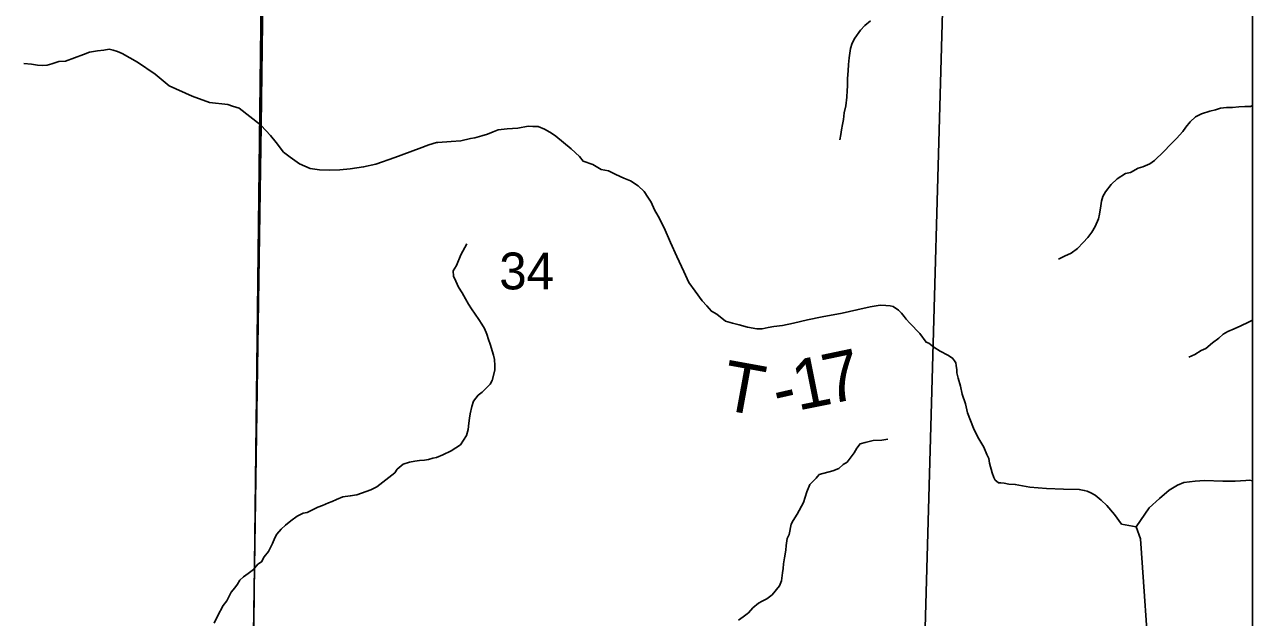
# Model space of a CAD drawing. Extents: x 0 to 191, y 0 to 55.
# Drawn here: x 149.378 to 150.075, y 20.553 to 20.89 of the extents above; entities that cross this region are included whole.
import ezdxf

# ---------------------------------------------------------------- set-up
doc = ezdxf.new("R2010")
doc.units = 0
for name, color, linetype in [('GM_X_Corporation', 7, 'Continuous'), ('GM_X_Minor_River', 7, 'Continuous'), ('GM_X_Section_Text', 7, 'Continuous'), ('GM_X_Township_Road', 7, 'Continuous'), ('GM_X_Township_Road_Text', 7, 'Continuous')]:
    doc.layers.add(name, color=color, linetype=linetype)

msp = doc.modelspace()

# ---------------------------------------------------------------- linework, layer by layer
at = {"layer": 'GM_X_Corporation'}
for points in [[(147.48909, 21.69468), (147.48205, 21.22082), (147.48076, 21.17388), (147.48135, 21.17107), (147.48116, 21.16643), (147.48019, 21.14187), (147.48058, 21.10512), (147.48017, 21.08849), (147.4775, 21.04138), (147.47544, 20.87227), (147.47203, 20.22876), (147.46245, 19.50336), (147.46245, 19.44524), (147.45775, 19.24764), (147.44948, 18.93531), (147.44822, 18.85009), (147.44627, 18.74989), (147.4432, 18.61761), (150.07549, 18.61761), (150.07549, 22.0195)], [(149.91399, 21.66502), (149.90793, 21.52064), (149.51981, 21.52878), (149.51691, 21.19595), (149.51218, 20.83281), (149.50627, 20.43118), (149.50476, 20.23346), (149.50131, 20.01186), (149.50163, 19.93083), (149.34339, 19.93301), (149.01689, 19.93705), (148.9116, 19.93663), (148.60782, 19.9395), (148.60599, 19.78812), (148.60369, 19.51507), (148.60074, 19.16895), (148.59988, 18.92019), (148.47736, 18.92075), (148.46737, 18.92047), (148.27305, 18.92256)]]:
    msp.add_lwpolyline(points, dxfattribs=at)
for points in [[(150.07549, 20.00272), (150.07549, 22.0195), (149.9211, 22.0226), (149.91399, 21.66502), (149.90793, 21.52064), (149.51981, 21.52878), (149.51691, 21.19595), (149.51218, 20.83281), (149.50627, 20.43118), (149.50476, 20.23346), (149.50131, 20.01186), (149.74513, 20.00707), (149.87411, 20.00453)], [(149.51349, 21.02479), (149.90279, 21.01852), (149.88853, 20.51353), (149.50778, 20.51841), (149.51283, 20.95334)], [(150.07549, 20.51057), (150.07549, 21.01567), (149.90279, 21.01852), (149.88853, 20.51353)], [(149.51283, 20.95334), (149.50778, 20.51841), (149.50633, 20.43596), (148.99652, 20.44079), (149.00494, 20.95364)]]:
    msp.add_lwpolyline(points, close=True, dxfattribs=at)
at = {"layer": 'GM_X_Minor_River'}
for points in [[(149.8585, 20.89194), (149.85526, 20.8893), (149.85278, 20.88666), (149.84952, 20.88212), (149.84799, 20.87928), (149.84702, 20.87625), (149.84681, 20.87359), (149.84642, 20.87094), (149.84601, 20.86714), (149.8458, 20.86353), (149.84539, 20.85917), (149.84536, 20.8548), (149.84516, 20.85233), (149.84494, 20.84873), (149.84453, 20.84379), (149.84356, 20.83981), (149.84315, 20.83601), (149.84257, 20.83317), (149.84198, 20.83013), (149.84158, 20.82748), (149.84099, 20.82444)], [(150.07549, 20.84387), (150.0743, 20.84338), (150.07108, 20.8434), (150.06766, 20.84324), (150.06424, 20.84269), (150.06083, 20.84271), (150.05741, 20.84235), (150.05456, 20.84142), (150.05133, 20.84069), (150.04658, 20.8392), (150.04315, 20.83751), (150.0401, 20.83468), (150.03761, 20.83166), (150.03589, 20.82921), (150.03226, 20.82524), (150.02901, 20.82184), (150.02519, 20.81769), (150.01984, 20.8126), (150.01717, 20.81072), (150.01318, 20.80903), (150.01052, 20.80829), (150.00614, 20.80585), (150.00329, 20.8053), (149.99871, 20.8023), (149.99528, 20.79909), (149.99203, 20.79493), (149.99049, 20.79228), (149.98971, 20.78963), (149.98932, 20.78697), (149.98853, 20.78223), (149.98794, 20.77958), (149.98621, 20.77522), (149.98429, 20.772), (149.98199, 20.76898), (149.97932, 20.76615), (149.97607, 20.76275), (149.97245, 20.76012), (149.96864, 20.75824), (149.96521, 20.75656)], [(149.62905, 20.76528), (149.62579, 20.75904), (149.62328, 20.75298), (149.62136, 20.74995), (149.62153, 20.74691), (149.62284, 20.74405), (149.62434, 20.74081), (149.62641, 20.73757), (149.62828, 20.73414), (149.63016, 20.73109), (149.63185, 20.72842), (149.63599, 20.72231), (149.63768, 20.71964), (149.63918, 20.71716), (149.64049, 20.71411), (149.64142, 20.71107), (149.64235, 20.7084), (149.6442, 20.70212), (149.64476, 20.69965), (149.64512, 20.69623), (149.6451, 20.69357), (149.64354, 20.68769), (149.64239, 20.68561), (149.63781, 20.68108), (149.63552, 20.67938), (149.63284, 20.67598), (149.63187, 20.67295), (149.63109, 20.66878), (149.63069, 20.66631), (149.6303, 20.66346), (149.62989, 20.65986), (149.62892, 20.65644), (149.62547, 20.65115), (149.62014, 20.64777), (149.61557, 20.64552), (149.61196, 20.64402), (149.60987, 20.64365), (149.60739, 20.64291), (149.60511, 20.64255), (149.60227, 20.64219), (149.59961, 20.64183), (149.59657, 20.64128), (149.59296, 20.64016), (149.58952, 20.63733), (149.58818, 20.63525), (149.57807, 20.62734), (149.57465, 20.62566), (149.56666, 20.62286), (149.56286, 20.62213), (149.55868, 20.62158), (149.55507, 20.62009), (149.5526, 20.61897), (149.5505, 20.61822), (149.54708, 20.61672), (149.54442, 20.61579), (149.53832, 20.61279), (149.53605, 20.61243), (149.53281, 20.61074), (149.52919, 20.60792), (149.52614, 20.60547), (149.52365, 20.6032), (149.52117, 20.60037), (149.52002, 20.59829), (149.51867, 20.59507), (149.51636, 20.59052), (149.51388, 20.5875), (149.51253, 20.58466), (149.51043, 20.58335), (149.50795, 20.58032), (149.5049, 20.57806), (149.50223, 20.57618), (149.50013, 20.5743), (149.49879, 20.57202), (149.49726, 20.56995), (149.49515, 20.56749), (149.49285, 20.56256), (149.49074, 20.55992), (149.48748, 20.55386), (149.48555, 20.54988)], [(150.07549, 20.72189), (150.07333, 20.72088), (150.06895, 20.71882), (150.06514, 20.71713), (150.06153, 20.71545), (150.05886, 20.71394), (150.05638, 20.71168), (150.05276, 20.70905), (150.04894, 20.70584), (150.04628, 20.70472), (150.04266, 20.70247), (150.03942, 20.70097)], [(149.86836, 20.65445), (149.86494, 20.6539), (149.86001, 20.65355), (149.85544, 20.65244), (149.85259, 20.6517), (149.85068, 20.64925), (149.84915, 20.6466), (149.84513, 20.64131), (149.84303, 20.63999), (149.84055, 20.63773), (149.83713, 20.63642), (149.82933, 20.63438), (149.82761, 20.63231), (149.82399, 20.62872), (149.82225, 20.62455), (149.82032, 20.61849), (149.81686, 20.61186), (149.81456, 20.60827), (149.81341, 20.60619), (149.81223, 20.6003), (149.81108, 20.59803), (149.81048, 20.59405), (149.81028, 20.59139), (149.80968, 20.58702), (149.80909, 20.58361), (149.80888, 20.58095), (149.80849, 20.57848), (149.80789, 20.57393), (149.80673, 20.57108), (149.80252, 20.56598), (149.79966, 20.56372), (149.797, 20.56241), (149.7949, 20.56128), (149.79166, 20.55865), (149.78918, 20.55581), (149.78613, 20.55355), (149.78346, 20.55167)]]:
    msp.add_lwpolyline(points, dxfattribs=at)
at = {"layer": 'GM_X_Township_Road'}
for points in [[(149.51189, 20.83285), (149.49976, 20.84244), (149.49594, 20.84353), (149.49327, 20.84445), (149.48299, 20.84567), (149.47306, 20.84917), (149.46006, 20.8551), (149.452, 20.86166), (149.44203, 20.86858), (149.43322, 20.87342), (149.43055, 20.87453), (149.42826, 20.87527), (149.42597, 20.87581), (149.42293, 20.8754), (149.41933, 20.87497), (149.41477, 20.87416), (149.41137, 20.8728), (149.40115, 20.86907), (149.39735, 20.86884), (149.39337, 20.86765), (149.39072, 20.86686), (149.38825, 20.86665), (149.38521, 20.8668), (149.38178, 20.86733), (149.3774, 20.86785)], [(150.01735, 20.519), (150.01181, 20.59772), (150.0095, 20.60464), (150.00109, 20.60613), (149.99703, 20.6116), (149.99279, 20.61668), (149.98952, 20.61969), (149.98607, 20.6225), (149.98358, 20.62399), (149.98166, 20.62492), (149.97995, 20.62528), (149.97709, 20.62582), (149.96816, 20.62591), (149.95845, 20.62637), (149.94894, 20.62721), (149.94074, 20.62865), (149.93713, 20.62879), (149.93446, 20.62933), (149.93256, 20.6295), (149.93123, 20.62968), (149.93008, 20.63061), (149.92931, 20.63118), (149.92853, 20.63269), (149.92755, 20.63534), (149.92615, 20.64083), (149.92573, 20.64349), (149.92457, 20.64576), (149.92281, 20.64992), (149.91951, 20.65558), (149.91697, 20.66069), (149.91364, 20.66939), (149.91243, 20.67451), (149.91065, 20.68), (149.90965, 20.68456), (149.90826, 20.6891), (149.90747, 20.69213), (149.90744, 20.69403), (149.90743, 20.69498), (149.90722, 20.69631), (149.90702, 20.69783), (149.90624, 20.69896), (149.90508, 20.70047), (149.9024, 20.70215), (149.898, 20.70438), (149.89437, 20.70662), (149.89167, 20.70887), (149.89001, 20.70947), (149.88646, 20.71436), (149.88089, 20.72034), (149.87877, 20.7226), (149.87761, 20.72411), (149.87607, 20.72599), (149.87434, 20.72768), (149.87127, 20.72974), (149.86974, 20.7301), (149.86727, 20.73026), (149.86404, 20.73042), (149.85834, 20.72959), (149.85076, 20.7278), (149.84242, 20.72599), (149.83104, 20.72396), (149.82269, 20.72216), (149.81473, 20.72036), (149.80847, 20.71896), (149.80354, 20.71833), (149.80031, 20.71773), (149.7969, 20.71712), (149.79386, 20.71708), (149.78852, 20.71798), (149.78394, 20.71925), (149.78013, 20.72035), (149.77612, 20.72145), (149.77113, 20.72538), (149.76807, 20.72706), (149.76556, 20.73007), (149.76287, 20.73289), (149.75881, 20.73836), (149.75532, 20.74345), (149.7524, 20.74969), (149.74849, 20.75819), (149.74479, 20.76614), (149.74126, 20.77446), (149.73776, 20.78107), (149.73582, 20.78466), (149.73386, 20.78901), (149.73193, 20.79184), (149.7298, 20.79504), (149.72653, 20.79824), (149.72212, 20.80104), (149.7183, 20.80271), (149.71371, 20.80474), (149.70969, 20.80679), (149.7055, 20.8075), (149.70072, 20.8103), (149.69518, 20.81233), (149.69305, 20.81497), (149.68844, 20.81928), (149.68402, 20.82284), (149.67961, 20.82641), (149.67731, 20.82828), (149.67501, 20.82958), (149.67328, 20.83052), (149.66966, 20.83199), (149.66661, 20.83196), (149.66395, 20.83212), (149.65807, 20.83111), (149.65199, 20.83066), (149.64686, 20.83003), (149.64403, 20.82886), (149.64081, 20.82768), (149.63759, 20.82669), (149.63361, 20.82551), (149.63114, 20.8251), (149.62564, 20.8239), (149.62014, 20.82346), (149.61273, 20.8228), (149.61197, 20.8228), (149.60761, 20.82161), (149.60213, 20.81946), (149.58812, 20.81436), (149.57733, 20.81062), (149.5705, 20.80903), (149.56671, 20.80841), (149.56291, 20.80799), (149.55702, 20.80735), (149.55094, 20.8071), (149.54543, 20.80741), (149.5401, 20.80812), (149.53398, 20.81071), (149.5288, 20.81464), (149.52496, 20.81745), (149.52072, 20.82291), (149.51763, 20.82687), (149.51228, 20.83254), (149.51189, 20.83285)], [(150.0095, 20.60464), (150.01676, 20.61543), (150.02259, 20.62063), (150.02824, 20.62545), (150.03295, 20.62835), (150.03655, 20.62972), (150.043, 20.63055), (150.04832, 20.63099), (150.05859, 20.63054), (150.06563, 20.63061), (150.07171, 20.63088), (150.07379, 20.63109), (150.07549, 20.63073)]]:
    msp.add_lwpolyline(points, dxfattribs=at)

# ---------------------------------------------------------------- texts
at = {"layer": 'GM_X_Section_Text'}
msp.add_text('34', height=0.020928, rotation=0.00001, dxfattribs=at).set_placement((149.64754, 20.73946))
at = {"layer": 'GM_X_Township_Road_Text'}
for s, rotation, p in [('1', 11.29768, (149.81709, 20.67057)), ('7', 11.85476, (149.83455, 20.67406)), ('T', 349.68021, (149.77257, 20.67155)), ('-', 12.85264, (149.80592, 20.66801))]:
    msp.add_text(s, height=0.02841, rotation=rotation, dxfattribs=at).set_placement(p)

doc.saveas('drawing.dxf')
